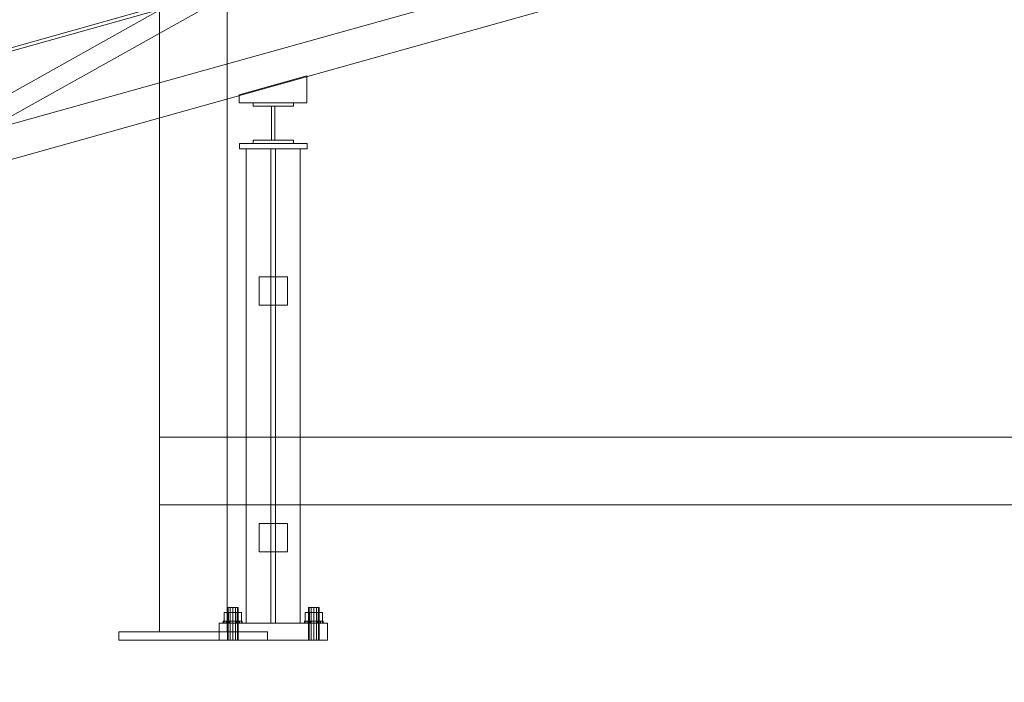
# Model space of a CAD drawing. Header units: millimetres. Extents: x -4738 to 65662, y -68080 to 6847.
# Tile 772 of 1056: x 4043 to 5500, y -62 to 918. Entities that reach past the tile are written whole.
import ezdxf

# ---------------------------------------------------------------- set-up
doc = ezdxf.new("R2010")
doc.units = ezdxf.units.MM
for name, color, linetype, lineweight in [('COTAS_P', 1, 'Continuous', 0), ('lateral_C01', 7, 'Continuous', 0), ('lateral_dosificador', 7, 'Continuous', 0)]:
    doc.layers.add(name, color=color, linetype=linetype, lineweight=lineweight)
doc.dimstyles.new('R19_100', dxfattribs={"dimtxt": 250, "dimasz": 150, "dimexe": 150, "dimexo": 80, "dimgap": 100, "dimtad": 1, "dimtih": 1, "dimtoh": 1, "dimdsep": 46, "dimcen": 0.09, "dimadec": 0, "dimazin": 0, "dimtfac": 1, "dimtdec": 4, "dimtofl": 0, "dimtmove": 0, "dimatfit": 3, "dimfxl": 1, "dimtolj": 1, "dimtzin": 0, "dimarcsym": 0})

# ---------------------------------------------------------------- blocks, each defined once
blk = doc.blocks.new('DIM_R31_1')
at = {"layer": 'COTAS_P'}
for p, q in [((807.3, 1106.7), (9950.7, 3666.7)), ((9950.7, 3666.7), (9794.1, 3669.6)), ((9950.7, 3666.7), (9818.4, 3582.9)), ((10193.4, 2800), (9950.7, 3666.7)), ((807.3, 1106.7), (939.7, 1190.4)), ((1050, 240), (807.3, 1106.7)), ((807.3, 1106.7), (963.9, 1103.8))]:
    blk.add_line(p, q, dxfattribs=at)
blk.add_text('9495 P', height=250, rotation=15.6414, dxfattribs=at).set_placement((5352.1, 2483))
blk = doc.blocks.new('DIM_R31_32')
at = {"layer": 'COTAS_P'}
for p, q in [((112.7, 0), (112.7, -2500)), ((65298.1, 0), (65298.1, -2500)), ((112.7, -2500), (262.7, -2455)), ((65298.1, -2500), (65148.1, -2455)), ((112.7, -2500), (65298.1, -2500)), ((112.7, -2500), (262.7, -2545)), ((65298.1, -2500), (65148.1, -2545))]:
    blk.add_line(p, q, dxfattribs=at)
blk.add_text('65185.39 P', height=250, dxfattribs=at).set_placement((32705.4, -2400))

msp = doc.modelspace()

# ---------------------------------------------------------------- linework, layer by layer
at = {"layer": 'lateral_C01'}
for p, q in [((1103.221, 51.156), (10242.208, 2626.749)), ((1104.577, 46.344), (10243.564, 2621.936)), ((3826.611, 695.049), (4903.985, 1297.849)), ((3841.26, 668.869), (4918.633, 1271.668)), ((3827.195, 706.033), (4982.757, 1029.572)), ((3840.676, 657.885), (4996.238, 981.424)), ((4368.187, 806.618), (4468.187, 834.616)), ((4468.187, 794.618), (4468.187, 834.616)), ((4368.187, 806.618), (4368.187, 794.618)), ((4368.187, 794.618), (4468.187, 794.618)), ((4388.457, 789.618), (4388.457, 794.618)), ((4388.457, 794.618), (4448.457, 794.618)), ((4448.457, 789.618), (4388.457, 789.618)), ((4415.957, 739.618), (4415.957, 789.618)), ((4415.957, 789.618), (4420.957, 789.618)), ((4420.957, 789.618), (4420.957, 739.618)), ((4448.457, 794.618), (4448.457, 789.618)), ((4368.457, 734.618), (4468.457, 734.618)), ((4368.457, 734.618), (4368.457, 726.618)), ((4388.457, 734.618), (4388.457, 739.618)), ((4388.457, 739.618), (4448.457, 739.618)), ((4448.457, 734.618), (4388.457, 734.618)), ((4420.957, 739.618), (4415.957, 739.618)), ((4448.457, 739.618), (4448.457, 734.618)), ((4468.457, 726.618), (4468.457, 734.618)), ((4368.457, 726.618), (4468.457, 726.618)), ((4378.457, 726.618), (4458.457, 726.618)), ((4378.457, 726.618), (4378.457, 25)), ((4414.957, 726.618), (4421.957, 726.618)), ((4414.957, 726.618), (4414.957, 25)), ((4421.957, 25), (4421.957, 726.618)), ((4458.457, 25), (4458.457, 726.618)), ((4397.457, 537.133), (4439.457, 537.133)), ((4397.457, 537.133), (4397.457, 495.133)), ((4439.457, 495.133), (4439.457, 537.133)), ((4397.457, 495.133), (4439.457, 495.133)), ((4397.457, 172.291), (4439.457, 172.291)), ((4397.457, 172.291), (4397.457, 130.291)), ((4439.457, 130.291), (4439.457, 172.291)), ((4397.457, 130.291), (4439.457, 130.291)), ((4351.529, 48), (4350.457, 48)), ((4350.457, 0), (4350.457, 48)), ((4354.457, 48), (4351.529, 48)), ((4351.529, 0), (4351.529, 48)), ((4358.457, 48), (4354.457, 48)), ((4354.457, 0), (4354.457, 48)), ((4362.457, 48), (4358.457, 48)), ((4358.457, 0), (4358.457, 48)), ((4365.385, 48), (4362.457, 48)), ((4362.457, 0), (4362.457, 48)), ((4366.457, 48), (4365.385, 48)), ((4365.385, 0), (4365.385, 48)), ((4366.457, 48), (4366.457, 0)), ((4471.529, 48), (4470.457, 48)), ((4470.457, 0), (4470.457, 48)), ((4474.457, 48), (4471.529, 48)), ((4471.529, 0), (4471.529, 48)), ((4478.457, 48), (4474.457, 48)), ((4474.457, 0), (4474.457, 48)), ((4482.457, 48), (4478.457, 48)), ((4478.457, 0), (4478.457, 48)), ((4485.385, 48), (4482.457, 48)), ((4482.457, 0), (4482.457, 48)), ((4486.457, 48), (4485.385, 48)), ((4485.385, 0), (4485.385, 48)), ((4486.457, 48), (4486.457, 0)), ((4352.057, 40.8), (4345.657, 40.8)), ((4345.657, 28), (4345.657, 40.8)), ((4364.857, 40.8), (4352.057, 40.8)), ((4352.057, 28), (4352.057, 40.8)), ((4371.257, 40.8), (4364.857, 40.8)), ((4364.857, 28), (4364.857, 40.8)), ((4371.257, 40.8), (4371.257, 28)), ((4472.057, 40.8), (4465.657, 40.8)), ((4465.657, 28), (4465.657, 40.8)), ((4484.857, 40.8), (4472.057, 40.8)), ((4472.057, 28), (4472.057, 40.8)), ((4491.257, 40.8), (4484.857, 40.8)), ((4484.857, 28), (4484.857, 40.8)), ((4491.257, 40.8), (4491.257, 28)), ((4338.457, 25), (4498.457, 25)), ((4338.457, 25), (4338.457, 0)), ((4345.522, 28), (4344.457, 28)), ((4344.457, 25), (4344.457, 28)), ((4345.522, 25), (4344.457, 25)), ((4348.557, 28), (4345.522, 28)), ((4345.522, 25), (4345.522, 28)), ((4348.557, 25), (4345.522, 25)), ((4352.057, 28), (4345.657, 28)), ((4353.099, 28), (4348.557, 28)), ((4348.557, 25), (4348.557, 28)), ((4353.099, 25), (4348.557, 25)), ((4364.857, 28), (4352.057, 28)), ((4358.457, 28), (4353.099, 28)), ((4353.099, 25), (4353.099, 28)), ((4358.457, 25), (4353.099, 25)), ((4363.814, 28), (4358.457, 28)), ((4358.457, 25), (4358.457, 28)), ((4363.814, 25), (4358.457, 25)), ((4368.356, 28), (4363.814, 28)), ((4363.814, 25), (4363.814, 28)), ((4368.356, 25), (4363.814, 25)), ((4364.857, 28), (4371.257, 28)), ((4371.391, 28), (4368.356, 28)), ((4368.356, 25), (4368.356, 28)), ((4371.391, 25), (4368.356, 25)), ((4372.457, 28), (4371.391, 28)), ((4371.391, 25), (4371.391, 28)), ((4371.391, 25), (4372.457, 25)), ((4372.457, 28), (4372.457, 25)), ((4378.457, 25), (4458.457, 25)), ((4414.957, 25), (4421.957, 25)), ((4465.522, 28), (4464.457, 28)), ((4464.457, 25), (4464.457, 28)), ((4465.522, 25), (4464.457, 25)), ((4468.557, 28), (4465.522, 28)), ((4465.522, 25), (4465.522, 28)), ((4468.557, 25), (4465.522, 25)), ((4472.057, 28), (4465.657, 28)), ((4473.099, 28), (4468.557, 28)), ((4468.557, 25), (4468.557, 28)), ((4473.099, 25), (4468.557, 25)), ((4484.857, 28), (4472.057, 28)), ((4478.457, 28), (4473.099, 28)), ((4473.099, 25), (4473.099, 28)), ((4478.457, 25), (4473.099, 25)), ((4483.814, 28), (4478.457, 28)), ((4478.457, 25), (4478.457, 28)), ((4483.814, 25), (4478.457, 25)), ((4488.356, 28), (4483.814, 28)), ((4483.814, 25), (4483.814, 28)), ((4488.356, 25), (4483.814, 25)), ((4484.857, 28), (4491.257, 28)), ((4491.391, 28), (4488.356, 28)), ((4488.356, 25), (4488.356, 28)), ((4491.391, 25), (4488.356, 25)), ((4492.457, 28), (4491.391, 28)), ((4491.391, 25), (4491.391, 28)), ((4491.391, 25), (4492.457, 25)), ((4492.457, 28), (4492.457, 25)), ((4498.457, 0), (4498.457, 25)), ((4338.457, 0), (4498.457, 0)), ((4351.529, 0), (4350.457, 0)), ((4354.457, 0), (4351.529, 0)), ((4358.457, 0), (4354.457, 0)), ((4362.457, 0), (4358.457, 0)), ((4365.385, 0), (4362.457, 0)), ((4365.385, 0), (4366.457, 0)), ((4471.529, 0), (4470.457, 0)), ((4474.457, 0), (4471.529, 0)), ((4478.457, 0), (4474.457, 0)), ((4482.457, 0), (4478.457, 0)), ((4485.385, 0), (4482.457, 0)), ((4485.385, 0), (4486.457, 0))]:
    msp.add_line(p, q, dxfattribs=at)
at = {"layer": 'lateral_dosificador'}
for p, q in [((4250, 12), (4250, 2100)), ((4350, 2100), (4350, 12)), ((4250, 12), (4250, 1100)), ((4350, 1100), (4350, 12)), ((5950, 300), (4250, 300)), ((4250, 200), (4250, 300)), ((5950, 200), (4250, 200)), ((4410, 12), (4190, 12)), ((4190, 0), (4190, 12)), ((4410, 0), (4190, 0)), ((4350, 12), (4250, 12)), ((4410, 12), (4410, 0))]:
    msp.add_line(p, q, dxfattribs=at)

# ---------------------------------------------------------------- dimensions: what is measured, and where the dimension line sits
at = {"layer": 'COTAS_P'}
for p1, p2, distance, picture, middle in [((1050, 240), (10193.381, 2800), 900, 'DIM_R31_1', (5379.037, 2386.671)), ((112.7, 0), (65298.0949, 0), -2500, 'DIM_R31_32', (32705.3975, -2500))]:
    dim = msp.add_aligned_dim(p1=p1, p2=p2, distance=distance, text='<> P', dimstyle='R19_100', dxfattribs=at)
    dim.commit()
    dim.dimension.update_dxf_attribs({"geometry": picture, "text_midpoint": middle})

doc.saveas('drawing.dxf')
